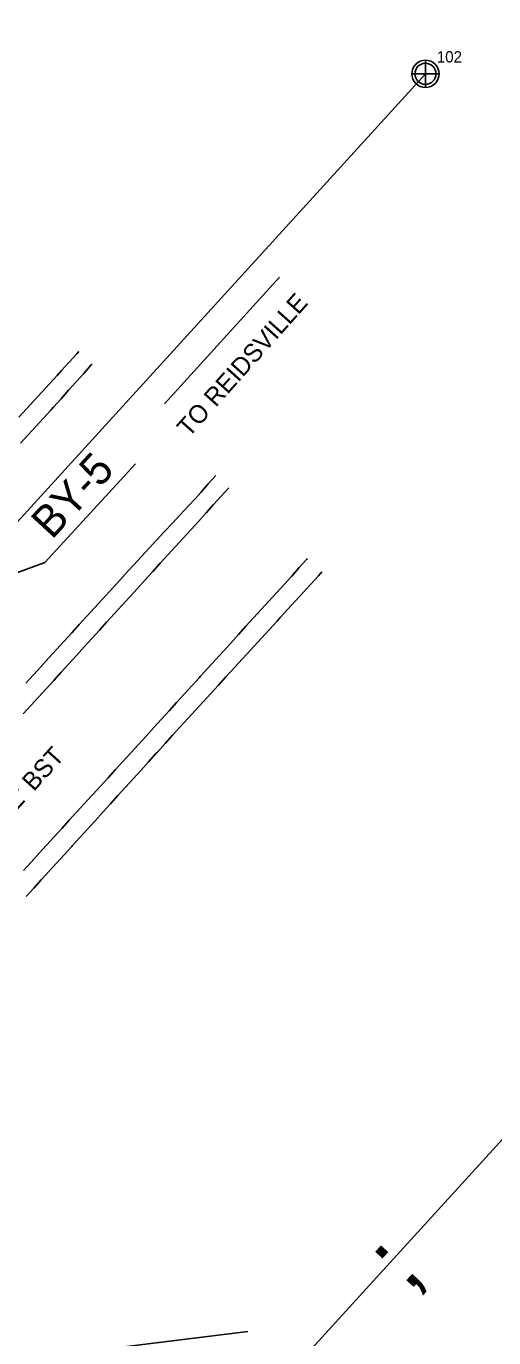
# Model space of a CAD drawing. Extents: x 1806071 to 1809844, y 912722 to 917035.
# Drawn here: x 1809286 to 1809389.3, y 916067.4 to 916357 of the extents above; entities that cross this region are included whole.
import ezdxf

# ---------------------------------------------------------------- set-up
doc = ezdxf.new("R2010")
doc.units = 0
for name, color, linetype in [('Cogo Default Point CELL', 7, 'Continuous'), ('COGO Default Point Number', 7, 'Continuous'), ('Exist Horizontal Alignment', 7, 'Continuous'), ('Exist Horizontal Alignment Point', 7, 'Continuous'), ('Exist Horizontal Alignment Station Label', 7, 'Continuous'), ('Exist Right of Way Control of Access CA Symbol CELL', 7, 'Continuous'), ('Exist Right of Way Line', 7, 'Continuous'), ('Exist Roads EOP', 7, 'Continuous'), ('Exist Roads EOP Leader', 7, 'Continuous'), ('Exist Roads EOP Text', 7, 'Continuous'), ('Exist Roads EOT', 7, 'Continuous'), ('Exist Vegetation Woods Line', 7, 'Continuous')]:
    doc.layers.add(name, color=color, linetype=linetype)

msp = doc.modelspace()

# ---------------------------------------------------------------- linework, layer by layer
at = {"layer": 'Cogo Default Point CELL'}
for points in [[(1809374.2, 916349.52), (1809374.2, 916346.52)], [(1809371.2, 916346.52), (1809374.2, 916346.52)], [(1809374.2, 916346.52), (1809377.2, 916346.52)], [(1809374.2, 916346.52), (1809374.2, 916343.52)]]:
    msp.add_lwpolyline(points, dxfattribs=at)
msp.add_circle((1809374.2, 916346.52), 2.34, dxfattribs=at)
at = {"layer": 'Exist Horizontal Alignment'}
msp.add_line((1806073.69, 912724.84), (1809374.2, 916346.52), dxfattribs=at)
at = {"layer": 'Exist Horizontal Alignment Point'}
msp.add_circle((1809374.2, 916346.52), 3, dxfattribs=at)
at = {"layer": 'Exist Horizontal Alignment Station Label'}
for p, q in [((1809290.09, 916238.61), (1809310.17, 916260.39)), ((1809269.67, 916231.14), (1809290.09, 916238.61))]:
    msp.add_line(p, q, dxfattribs=at)
at = {"layer": 'Exist Right of Way Control of Access CA Symbol CELL'}
msp.add_line((1809369.86, 916087.88), (1809369.86, 916087.88), dxfattribs=at)
at = {"layer": 'Exist Right of Way Line'}
msp.add_line((1809840.95, 916604.82), (1808525.76, 915161.65), dxfattribs=at)
at = {"layer": 'Exist Roads EOP'}
for points in [[(1809284.77, 916264.96), (1809286.46, 916266.81), (1809288.14, 916268.65), (1809289.83, 916270.5), (1809291.52, 916272.34), (1809292.05, 916272.92), (1809293.71, 916274.79), (1809295.38, 916276.65), (1809297.04, 916278.52), (1809298.71, 916280.38), (1809300.37, 916282.25), (1809300.59, 916282.49)], [(1809327.88, 916257.84), (1809326.22, 916255.97), (1809324.56, 916254.11), (1809323.39, 916252.78), (1809321.69, 916250.95), (1809319.99, 916249.12), (1809318.29, 916247.29), (1809316.58, 916245.46), (1809314.88, 916243.62), (1809313.18, 916241.79), (1809311.48, 916239.96), (1809309.78, 916238.13), (1809309.53, 916237.86), (1809307.84, 916236.01), (1809306.16, 916234.16), (1809304.47, 916232.32), (1809302.79, 916230.47), (1809301.11, 916228.62), (1809299.42, 916226.78), (1809297.74, 916224.93), (1809296.05, 916223.08), (1809294.37, 916221.23), (1809292.68, 916219.39), (1809291, 916217.54), (1809289.31, 916215.69), (1809287.63, 916213.85), (1809285.94, 916212)], [(1809285.97, 916164.86), (1809287.66, 916166.7), (1809289.34, 916168.55), (1809291.03, 916170.4), (1809292.71, 916172.24), (1809294.4, 916174.09), (1809296.08, 916175.94), (1809296.19, 916176.05), (1809297.87, 916177.91), (1809299.55, 916179.76), (1809301.23, 916181.61), (1809302.91, 916183.46), (1809304.59, 916185.31), (1809306.27, 916187.16), (1809307.95, 916189.01), (1809309.63, 916190.87), (1809311.31, 916192.72), (1809312.99, 916194.57), (1809314.67, 916196.42), (1809314.99, 916196.77), (1809316.67, 916198.62), (1809318.35, 916200.47), (1809320.03, 916202.32), (1809321.72, 916204.17), (1809323.4, 916206.02), (1809325.08, 916207.87), (1809326.77, 916209.72), (1809328.45, 916211.57), (1809330.13, 916213.41), (1809331.2, 916214.58), (1809332.89, 916216.42), (1809334.58, 916218.26), (1809336.28, 916220.1), (1809337.97, 916221.94), (1809339.67, 916223.78), (1809341.36, 916225.61), (1809342.13, 916226.45), (1809343.82, 916228.3), (1809345.5, 916230.15), (1809347.18, 916231.99), (1809348.87, 916233.84), (1809350.55, 916235.69), (1809351.32, 916236.54)]]:
    msp.add_lwpolyline(points, dxfattribs=at)
at = {"layer": 'Exist Roads EOP Leader'}
msp.add_line((1809341.97, 916301.65), (1809316.57, 916273.63), dxfattribs=at)
at = {"layer": 'Exist Roads EOT'}
for points in [[(1809284.4, 916270.69), (1809286.08, 916272.53), (1809287.77, 916274.37), (1809289.46, 916276.22), (1809291.15, 916278.06), (1809292.84, 916279.91), (1809293.82, 916280.98), (1809295.5, 916282.84), (1809297.18, 916284.69), (1809297.65, 916285.21)], [(1809330.78, 916255.1), (1809329.1, 916253.25), (1809327.41, 916251.4), (1809325.73, 916249.55), (1809324.05, 916247.7), (1809322.36, 916245.85), (1809320.68, 916244), (1809319, 916242.16), (1809317.32, 916240.31), (1809315.63, 916238.46), (1809313.95, 916236.61), (1809312.27, 916234.76), (1809310.59, 916232.91), (1809308.9, 916231.06), (1809307.22, 916229.21), (1809305.54, 916227.36), (1809303.85, 916225.52), (1809302.17, 916223.67), (1809300.49, 916221.82), (1809298.81, 916219.97), (1809297.12, 916218.12), (1809295.44, 916216.27), (1809293.76, 916214.42), (1809292.08, 916212.57), (1809290.39, 916210.72), (1809288.71, 916208.88), (1809287.03, 916207.03), (1809285.34, 916205.18)], [(1809285.4, 916170.64), (1809287.09, 916172.48), (1809288.78, 916174.33), (1809290.47, 916176.17), (1809292.15, 916178.02), (1809293.84, 916179.86), (1809295.53, 916181.71), (1809297.21, 916183.55), (1809298.9, 916185.4), (1809300.59, 916187.24), (1809300.71, 916187.38), (1809302.4, 916189.23), (1809304.08, 916191.07), (1809305.76, 916192.92), (1809307.45, 916194.77), (1809309.13, 916196.62), (1809310.81, 916198.47), (1809312.5, 916200.31), (1809314.18, 916202.16), (1809315.87, 916204.01), (1809317.55, 916205.86), (1809319.23, 916207.71), (1809320.92, 916209.55), (1809322.6, 916211.4), (1809324.28, 916213.25), (1809324.46, 916213.44), (1809326.14, 916215.29), (1809327.82, 916217.14), (1809329.5, 916218.99), (1809331.19, 916220.84), (1809332.87, 916222.69), (1809334.55, 916224.53), (1809336.23, 916226.38), (1809337.92, 916228.23), (1809339.6, 916230.08), (1809341.28, 916231.93), (1809342.96, 916233.78), (1809344.65, 916235.63), (1809346.33, 916237.48), (1809348.01, 916239.33), (1809348.13, 916239.45)]]:
    msp.add_lwpolyline(points, dxfattribs=at)
at = {"layer": 'Exist Vegetation Woods Line'}
msp.add_lwpolyline([(1809334.95, 916068.86), (1809238.55, 916056.89), (1809231.87, 916077.7), (1809278.12, 916132.48)], dxfattribs=at)

# ---------------------------------------------------------------- texts
at = {"layer": 'COGO Default Point Number'}
msp.add_text('102', height=2.5, dxfattribs=at).set_placement((1809376.7, 916349.02))
at = {"layer": 'Exist Horizontal Alignment Station Label'}
msp.add_text('BY-5', height=7, rotation=47.318, dxfattribs=at).set_placement((1809291.68, 916243.5))
at = {"layer": 'Exist Right of Way Control of Access CA Symbol CELL'}
msp.add_text(';', height=15, rotation=47.6565, dxfattribs=at).set_placement((1809370.35, 916077.29))
at = {"layer": 'Exist Roads EOP Text'}
for s, rotation, p in [('TO REIDSVILLE', 48.2539, (1809321.95, 916266.09)), ("US 29 NORTH    32' BST", 47.6886, (1809254.17, 916151.11))]:
    msp.add_text(s, height=4, rotation=rotation, dxfattribs=at).set_placement(p)

doc.saveas('drawing.dxf')
